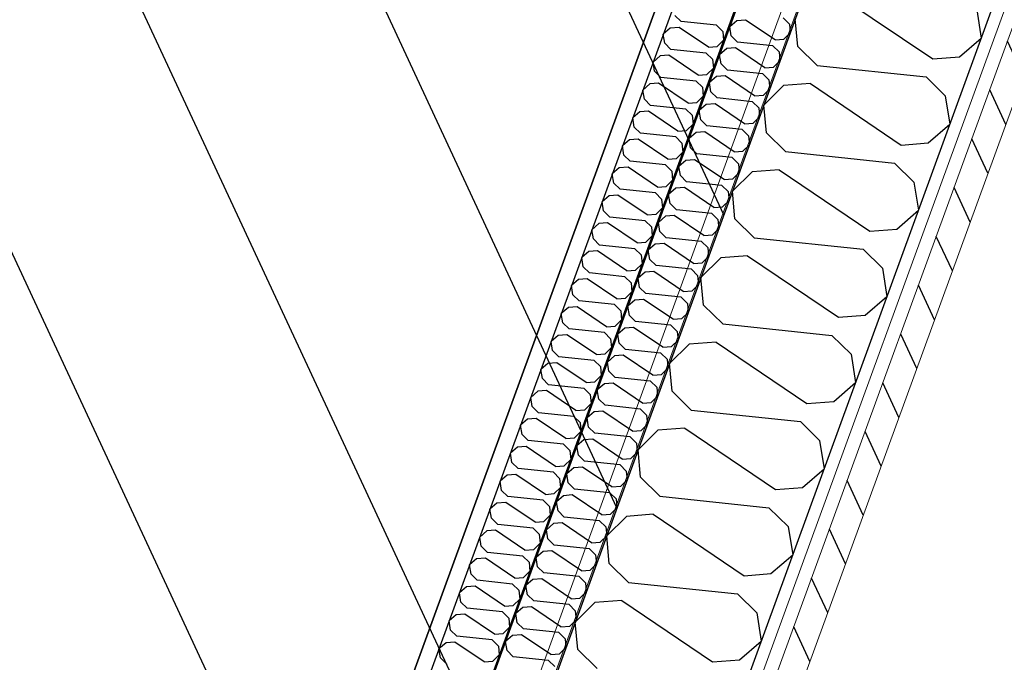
# Model space of a CAD drawing. Header units: millimetres. Extents: x 112481703 to 112588235, y 1264638581 to 1264713486.
# Tile 273 of 487: x 112579787 to 112580590, y 1264671187 to 1264671712. Entities that reach past the tile are written whole.
import ezdxf

# ---------------------------------------------------------------- set-up
doc = ezdxf.new("R2010")
doc.units = ezdxf.units.MM
doc.header["$LTSCALE"] = 0.5
doc.header["$MEASUREMENT"] = 0
doc.linetypes.add('PLINE', pattern=[0])
for name, color, linetype, lineweight in [('235- Utvendig kledning og overflate', 7, 'Continuous', 0), ('236- Innvendig kledning og overflate', 7, 'Continuous', 0), ('262- Taktekking', 7, 'Continuous', 0)]:
    doc.layers.add(name, color=color, linetype=linetype, lineweight=lineweight)
for name, color, linetype in [('862- M___Nettoareal', 7, 'Continuous'), ('862- M___Nettoareal(Polylinje)', 7, 'Continuous'), ('LA_farge_dekke_asfalt2', 7, 'Continuous'), ('Yttervegger.A225', 7, 'Continuous'), ('Yttervegger.A225 (Skravur)', 7, 'Continuous')]:
    doc.layers.add(name, color=color, linetype=linetype)
pattern_1 = [(249.956, (112557650, 1264717795), (-81.357, 29.68231), [0, -50]), (249.956, (112557682.11, 1264717756.67), (-81.357, 29.68231), [0, -50])]

# ---------------------------------------------------------------- blocks, each defined once
blk = doc.blocks.new('Telefonsentral_6_3', base_point=(112578513.78, 1264671831.22))
at = {"layer": '862- M___Nettoareal(Polylinje)', "linetype": 'PLINE', "flags": 128}
blk.add_lwpolyline([(112576572.87, 1264671030.54), (112579644.84, 1264669909.76), (112580667.32, 1264672712.29), (112577596.28, 1264673832.72), (112577355.98, 1264673174.09), (112577355.04, 1264673174.43)], close=True, dxfattribs=at)
blk = doc.blocks.new('*X393', base_point=(112557650, 1264717795))
at = {"layer": 'Yttervegger.A225 (Skravur)', "linetype": 'PLINE'}
for p, q in [((112580457.73, 1264671730.16), (112580531.85, 1264671680.02)), ((112580567.83, 1264671720.13), (112580571.54, 1264671697.01)), ((112580421.75, 1264671690.05), (112580419.67, 1264671712.57)), ((112580553.81, 1264671681.72), (112580571.54, 1264671697.01)), ((112580437.46, 1264671674.61), (112580421.75, 1264671690.05)), ((112580531.85, 1264671680.02), (112580553.81, 1264671681.72)), ((112580437.46, 1264671674.61), (112580526.46, 1264671665.24)), ((112580526.46, 1264671665.24), (112580542.17, 1264671649.8)), ((112580410.11, 1264671658.13), (112580394.01, 1264671642.24)), ((112580432.07, 1264671659.83), (112580410.11, 1264671658.13)), ((112580432.07, 1264671659.83), (112580506.19, 1264671609.68)), ((112580542.17, 1264671649.8), (112580545.88, 1264671626.68)), ((112580396.09, 1264671619.72), (112580394.01, 1264671642.24)), ((112580528.15, 1264671611.38), (112580545.88, 1264671626.68)), ((112580411.8, 1264671604.27), (112580396.09, 1264671619.72)), ((112580506.19, 1264671609.68), (112580528.15, 1264671611.38)), ((112580411.8, 1264671604.27), (112580500.8, 1264671594.91)), ((112580406.41, 1264671589.5), (112580384.45, 1264671587.8)), ((112580406.41, 1264671589.5), (112580480.53, 1264671539.35)), ((112580500.8, 1264671594.91), (112580516.51, 1264671579.47)), ((112580384.45, 1264671587.8), (112580368.35, 1264671571.91)), ((112580516.51, 1264671579.47), (112580520.22, 1264671556.35)), ((112580370.43, 1264671549.38), (112580368.35, 1264671571.91)), ((112580386.14, 1264671533.94), (112580370.43, 1264671549.38)), ((112580502.49, 1264671541.05), (112580520.22, 1264671556.35)), ((112580480.53, 1264671539.35), (112580502.49, 1264671541.05)), ((112580386.14, 1264671533.94), (112580475.14, 1264671524.58)), ((112580475.14, 1264671524.58), (112580490.85, 1264671509.13)), ((112580358.79, 1264671517.47), (112580342.69, 1264671501.57)), ((112580380.75, 1264671519.16), (112580358.79, 1264671517.47)), ((112580380.75, 1264671519.16), (112580454.87, 1264671469.02)), ((112580490.85, 1264671509.13), (112580494.56, 1264671486.01)), ((112580344.77, 1264671479.05), (112580342.69, 1264671501.57)), ((112580476.83, 1264671470.72), (112580494.56, 1264671486.01)), ((112580360.48, 1264671463.61), (112580344.77, 1264671479.05)), ((112580454.87, 1264671469.02), (112580476.83, 1264671470.72)), ((112580360.48, 1264671463.61), (112580449.48, 1264671454.24)), ((112580449.48, 1264671454.24), (112580465.19, 1264671438.8)), ((112580333.13, 1264671447.13), (112580317.03, 1264671431.24)), ((112580355.09, 1264671448.83), (112580333.13, 1264671447.13)), ((112580355.09, 1264671448.83), (112580429.21, 1264671398.69)), ((112580465.19, 1264671438.8), (112580468.9, 1264671415.68)), ((112580319.11, 1264671408.72), (112580317.03, 1264671431.24)), ((112580451.17, 1264671400.39), (112580468.9, 1264671415.68)), ((112580334.82, 1264671393.28), (112580319.11, 1264671408.72)), ((112580429.21, 1264671398.69), (112580451.17, 1264671400.39)), ((112580334.82, 1264671393.28), (112580423.82, 1264671383.91)), ((112580423.82, 1264671383.91), (112580439.53, 1264671368.47)), ((112580307.47, 1264671376.8), (112580291.37, 1264671360.91)), ((112580329.43, 1264671378.5), (112580307.47, 1264671376.8)), ((112580329.43, 1264671378.5), (112580403.55, 1264671328.35)), ((112580439.53, 1264671368.47), (112580443.24, 1264671345.35)), ((112580293.45, 1264671338.39), (112580291.37, 1264671360.91)), ((112580425.51, 1264671330.05), (112580443.24, 1264671345.35)), ((112580309.16, 1264671322.94), (112580293.45, 1264671338.39)), ((112580403.55, 1264671328.35), (112580425.51, 1264671330.05)), ((112580309.16, 1264671322.94), (112580398.16, 1264671313.58)), ((112580303.77, 1264671308.17), (112580281.81, 1264671306.47)), ((112580303.77, 1264671308.17), (112580377.89, 1264671258.02)), ((112580398.16, 1264671313.58), (112580413.87, 1264671298.14)), ((112580281.81, 1264671306.47), (112580265.71, 1264671290.58)), ((112580413.87, 1264671298.14), (112580417.58, 1264671275.02)), ((112580267.79, 1264671268.05), (112580265.71, 1264671290.58)), ((112580283.5, 1264671252.61), (112580267.79, 1264671268.05)), ((112580399.85, 1264671259.72), (112580417.58, 1264671275.02)), ((112580377.89, 1264671258.02), (112580399.85, 1264671259.72)), ((112580283.5, 1264671252.61), (112580372.5, 1264671243.25)), ((112580372.5, 1264671243.25), (112580388.21, 1264671227.8)), ((112580256.15, 1264671236.14), (112580240.05, 1264671220.24)), ((112580278.11, 1264671237.83), (112580256.15, 1264671236.14)), ((112580278.11, 1264671237.83), (112580352.23, 1264671187.69)), ((112580388.21, 1264671227.8), (112580391.92, 1264671204.68)), ((112580242.13, 1264671197.72), (112580240.05, 1264671220.24)), ((112580374.19, 1264671189.39), (112580391.92, 1264671204.68)), ((112580257.84, 1264671182.28), (112580242.13, 1264671197.72)), ((112580352.23, 1264671187.69), (112580374.19, 1264671189.39))]:
    blk.add_line(p, q, dxfattribs=at)
blk = doc.blocks.new('*X460', base_point=(112557650, 1264717795))
at = {"layer": 'Yttervegger.A225 (Skravur)', "linetype": 'PLINE'}
for p, q in [((112580326.52, 1264671710.5), (112580321.43, 1264671715.51)), ((112580355.39, 1264671707.46), (112580326.52, 1264671710.5)), ((112580317.65, 1264671705.16), (112580311.9, 1264671700.2)), ((112580324.77, 1264671705.71), (112580317.65, 1264671705.16)), ((112580348.81, 1264671689.45), (112580324.77, 1264671705.71)), ((112580355.39, 1264671707.46), (112580360.48, 1264671702.46)), ((112580360.48, 1264671702.46), (112580361.16, 1264671695.15)), ((112580313.11, 1264671692.7), (112580311.9, 1264671700.2)), ((112580355.94, 1264671690), (112580361.16, 1264671695.15)), ((112580318.2, 1264671687.69), (112580313.11, 1264671692.7)), ((112580347.07, 1264671684.65), (112580318.2, 1264671687.69)), ((112580348.81, 1264671689.45), (112580355.94, 1264671690)), ((112580309.33, 1264671682.35), (112580303.58, 1264671677.39)), ((112580304.78, 1264671669.89), (112580303.58, 1264671677.39)), ((112580316.45, 1264671682.9), (112580309.33, 1264671682.35)), ((112580340.49, 1264671666.64), (112580316.45, 1264671682.9)), ((112580347.07, 1264671684.65), (112580352.16, 1264671679.64)), ((112580352.16, 1264671679.64), (112580352.83, 1264671672.34)), ((112580309.88, 1264671664.88), (112580304.78, 1264671669.89)), ((112580347.61, 1264671667.19), (112580352.83, 1264671672.34)), ((112580338.74, 1264671661.84), (112580309.88, 1264671664.88)), ((112580338.74, 1264671661.84), (112580343.84, 1264671656.83)), ((112580340.49, 1264671666.64), (112580347.61, 1264671667.19)), ((112580301.01, 1264671659.54), (112580295.26, 1264671654.58)), ((112580296.46, 1264671647.08), (112580295.26, 1264671654.58)), ((112580308.13, 1264671660.09), (112580301.01, 1264671659.54)), ((112580332.17, 1264671643.82), (112580308.13, 1264671660.09)), ((112580343.84, 1264671656.83), (112580344.51, 1264671649.53)), ((112580301.56, 1264671642.07), (112580296.46, 1264671647.08)), ((112580339.29, 1264671644.38), (112580344.51, 1264671649.53)), ((112580299.81, 1264671637.28), (112580292.69, 1264671636.73)), ((112580323.85, 1264671621.01), (112580299.81, 1264671637.28)), ((112580330.42, 1264671639.03), (112580301.56, 1264671642.07)), ((112580330.42, 1264671639.03), (112580335.52, 1264671634.02)), ((112580332.17, 1264671643.82), (112580339.29, 1264671644.38)), ((112580292.69, 1264671636.73), (112580286.94, 1264671631.77)), ((112580288.14, 1264671624.27), (112580286.94, 1264671631.77)), ((112580335.52, 1264671634.02), (112580336.19, 1264671626.72)), ((112580293.23, 1264671619.26), (112580288.14, 1264671624.27)), ((112580323.85, 1264671621.01), (112580330.97, 1264671621.57)), ((112580330.97, 1264671621.57), (112580336.19, 1264671626.72)), ((112580284.36, 1264671613.92), (112580278.61, 1264671608.95)), ((112580291.49, 1264671614.47), (112580284.36, 1264671613.92)), ((112580315.52, 1264671598.2), (112580291.49, 1264671614.47)), ((112580322.1, 1264671616.22), (112580293.23, 1264671619.26)), ((112580322.1, 1264671616.22), (112580327.19, 1264671611.21)), ((112580279.82, 1264671601.46), (112580278.61, 1264671608.95)), ((112580327.19, 1264671611.21), (112580327.87, 1264671603.91)), ((112580284.91, 1264671596.45), (112580279.82, 1264671601.46)), ((112580315.52, 1264671598.2), (112580322.65, 1264671598.75)), ((112580322.65, 1264671598.75), (112580327.87, 1264671603.91)), ((112580276.04, 1264671591.11), (112580270.29, 1264671586.14)), ((112580283.16, 1264671591.66), (112580276.04, 1264671591.11)), ((112580307.2, 1264671575.39), (112580283.16, 1264671591.66)), ((112580313.78, 1264671593.41), (112580284.91, 1264671596.45)), ((112580313.78, 1264671593.41), (112580318.87, 1264671588.4)), ((112580271.5, 1264671578.65), (112580270.29, 1264671586.14)), ((112580314.33, 1264671575.94), (112580319.55, 1264671581.1)), ((112580318.87, 1264671588.4), (112580319.55, 1264671581.1)), ((112580276.59, 1264671573.64), (112580271.5, 1264671578.65)), ((112580305.45, 1264671570.6), (112580276.59, 1264671573.64)), ((112580307.2, 1264671575.39), (112580314.33, 1264671575.94)), ((112580267.72, 1264671568.29), (112580261.97, 1264671563.33)), ((112580274.84, 1264671568.85), (112580267.72, 1264671568.29)), ((112580298.88, 1264671552.58), (112580274.84, 1264671568.85)), ((112580305.45, 1264671570.6), (112580310.55, 1264671565.59)), ((112580310.55, 1264671565.59), (112580311.22, 1264671558.29)), ((112580263.17, 1264671555.84), (112580261.97, 1264671563.33)), ((112580306, 1264671553.13), (112580311.22, 1264671558.29)), ((112580268.27, 1264671550.83), (112580263.17, 1264671555.84)), ((112580297.13, 1264671547.79), (112580268.27, 1264671550.83)), ((112580298.88, 1264671552.58), (112580306, 1264671553.13)), ((112580259.4, 1264671545.48), (112580253.65, 1264671540.52)), ((112580254.85, 1264671533.03), (112580253.65, 1264671540.52)), ((112580266.52, 1264671546.04), (112580259.4, 1264671545.48)), ((112580290.56, 1264671529.77), (112580266.52, 1264671546.04)), ((112580297.13, 1264671547.79), (112580302.23, 1264671542.78)), ((112580302.23, 1264671542.78), (112580302.9, 1264671535.48)), ((112580259.95, 1264671528.02), (112580254.85, 1264671533.03)), ((112580297.68, 1264671530.32), (112580302.9, 1264671535.48)), ((112580288.81, 1264671524.98), (112580259.95, 1264671528.02)), ((112580288.81, 1264671524.98), (112580293.9, 1264671519.97)), ((112580290.56, 1264671529.77), (112580297.68, 1264671530.32)), ((112580251.07, 1264671522.67), (112580245.33, 1264671517.71)), ((112580246.53, 1264671510.21), (112580245.33, 1264671517.71)), ((112580258.2, 1264671523.22), (112580251.07, 1264671522.67)), ((112580282.24, 1264671506.96), (112580258.2, 1264671523.22)), ((112580293.9, 1264671519.97), (112580294.58, 1264671512.67)), ((112580251.62, 1264671505.21), (112580246.53, 1264671510.21)), ((112580289.36, 1264671507.51), (112580294.58, 1264671512.67)), ((112580249.88, 1264671500.41), (112580242.75, 1264671499.86)), ((112580273.91, 1264671484.15), (112580249.88, 1264671500.41)), ((112580280.49, 1264671502.17), (112580251.62, 1264671505.21)), ((112580280.49, 1264671502.17), (112580285.58, 1264671497.16)), ((112580282.24, 1264671506.96), (112580289.36, 1264671507.51)), ((112580242.75, 1264671499.86), (112580237, 1264671494.9)), ((112580238.21, 1264671487.4), (112580237, 1264671494.9)), ((112580285.58, 1264671497.16), (112580286.26, 1264671489.86)), ((112580243.3, 1264671482.4), (112580238.21, 1264671487.4)), ((112580273.91, 1264671484.15), (112580281.04, 1264671484.7)), ((112580281.04, 1264671484.7), (112580286.26, 1264671489.86)), ((112580234.43, 1264671477.05), (112580228.68, 1264671472.09)), ((112580241.55, 1264671477.6), (112580234.43, 1264671477.05)), ((112580265.59, 1264671461.34), (112580241.55, 1264671477.6)), ((112580272.17, 1264671479.36), (112580243.3, 1264671482.4)), ((112580272.17, 1264671479.36), (112580277.26, 1264671474.35)), ((112580229.88, 1264671464.59), (112580228.68, 1264671472.09)), ((112580277.26, 1264671474.35), (112580277.93, 1264671467.05)), ((112580234.98, 1264671459.59), (112580229.88, 1264671464.59)), ((112580265.59, 1264671461.34), (112580272.71, 1264671461.89)), ((112580272.71, 1264671461.89), (112580277.93, 1264671467.05)), ((112580226.11, 1264671454.24), (112580220.36, 1264671449.28)), ((112580233.23, 1264671454.79), (112580226.11, 1264671454.24)), ((112580257.27, 1264671438.53), (112580233.23, 1264671454.79)), ((112580263.84, 1264671456.55), (112580234.98, 1264671459.59)), ((112580263.84, 1264671456.55), (112580268.94, 1264671451.54)), ((112580221.56, 1264671441.78), (112580220.36, 1264671449.28)), ((112580264.39, 1264671439.08), (112580269.61, 1264671444.23)), ((112580268.94, 1264671451.54), (112580269.61, 1264671444.23)), ((112580226.66, 1264671436.77), (112580221.56, 1264671441.78)), ((112580255.52, 1264671433.74), (112580226.66, 1264671436.77)), ((112580257.27, 1264671438.53), (112580264.39, 1264671439.08)), ((112580217.79, 1264671431.43), (112580212.04, 1264671426.47)), ((112580224.91, 1264671431.98), (112580217.79, 1264671431.43)), ((112580248.95, 1264671415.72), (112580224.91, 1264671431.98)), ((112580255.52, 1264671433.74), (112580260.62, 1264671428.73)), ((112580260.62, 1264671428.73), (112580261.29, 1264671421.42)), ((112580213.24, 1264671418.97), (112580212.04, 1264671426.47)), ((112580256.07, 1264671416.27), (112580261.29, 1264671421.42)), ((112580218.33, 1264671413.96), (112580213.24, 1264671418.97)), ((112580247.2, 1264671410.93), (112580218.33, 1264671413.96)), ((112580248.95, 1264671415.72), (112580256.07, 1264671416.27)), ((112580209.46, 1264671408.62), (112580203.71, 1264671403.66)), ((112580216.59, 1264671409.17), (112580209.46, 1264671408.62)), ((112580240.62, 1264671392.91), (112580216.59, 1264671409.17)), ((112580247.2, 1264671410.93), (112580252.29, 1264671405.92)), ((112580252.29, 1264671405.92), (112580252.97, 1264671398.61)), ((112580204.92, 1264671396.16), (112580203.71, 1264671403.66)), ((112580210.01, 1264671391.15), (112580204.92, 1264671396.16)), ((112580247.75, 1264671393.46), (112580252.97, 1264671398.61)), ((112580238.88, 1264671388.12), (112580210.01, 1264671391.15)), ((112580238.88, 1264671388.12), (112580243.97, 1264671383.11)), ((112580240.62, 1264671392.91), (112580247.75, 1264671393.46)), ((112580201.14, 1264671385.81), (112580195.39, 1264671380.85)), ((112580196.6, 1264671373.35), (112580195.39, 1264671380.85)), ((112580208.26, 1264671386.36), (112580201.14, 1264671385.81)), ((112580232.3, 1264671370.1), (112580208.26, 1264671386.36)), ((112580243.97, 1264671383.11), (112580244.65, 1264671375.8)), ((112580201.69, 1264671368.34), (112580196.6, 1264671373.35)), ((112580239.43, 1264671370.65), (112580244.65, 1264671375.8)), ((112580230.55, 1264671365.31), (112580201.69, 1264671368.34)), ((112580230.55, 1264671365.31), (112580235.65, 1264671360.3)), ((112580232.3, 1264671370.1), (112580239.43, 1264671370.65)), ((112580192.82, 1264671363), (112580187.07, 1264671358.04)), ((112580188.27, 1264671350.54), (112580187.07, 1264671358.04)), ((112580199.94, 1264671363.55), (112580192.82, 1264671363)), ((112580223.98, 1264671347.29), (112580199.94, 1264671363.55)), ((112580235.65, 1264671360.3), (112580236.32, 1264671352.99)), ((112580193.37, 1264671345.53), (112580188.27, 1264671350.54)), ((112580223.98, 1264671347.29), (112580231.1, 1264671347.84)), ((112580231.1, 1264671347.84), (112580236.32, 1264671352.99)), ((112580184.5, 1264671340.19), (112580178.75, 1264671335.23)), ((112580191.62, 1264671340.74), (112580184.5, 1264671340.19)), ((112580215.66, 1264671324.48), (112580191.62, 1264671340.74)), ((112580222.23, 1264671342.49), (112580193.37, 1264671345.53)), ((112580222.23, 1264671342.49), (112580227.33, 1264671337.49)), ((112580179.95, 1264671327.73), (112580178.75, 1264671335.23)), ((112580227.33, 1264671337.49), (112580228, 1264671330.18)), ((112580185.05, 1264671322.72), (112580179.95, 1264671327.73)), ((112580215.66, 1264671324.48), (112580222.78, 1264671325.03)), ((112580222.78, 1264671325.03), (112580228, 1264671330.18)), ((112580176.17, 1264671317.38), (112580170.43, 1264671312.42)), ((112580183.3, 1264671317.93), (112580176.17, 1264671317.38)), ((112580207.34, 1264671301.67), (112580183.3, 1264671317.93)), ((112580213.91, 1264671319.68), (112580185.05, 1264671322.72)), ((112580213.91, 1264671319.68), (112580219, 1264671314.68)), ((112580171.63, 1264671304.92), (112580170.43, 1264671312.42)), ((112580214.46, 1264671302.22), (112580219.68, 1264671307.37)), ((112580219, 1264671314.68), (112580219.68, 1264671307.37)), ((112580176.72, 1264671299.91), (112580171.63, 1264671304.92)), ((112580205.59, 1264671296.87), (112580176.72, 1264671299.91)), ((112580207.34, 1264671301.67), (112580214.46, 1264671302.22)), ((112580167.85, 1264671294.57), (112580162.1, 1264671289.61)), ((112580174.98, 1264671295.12), (112580167.85, 1264671294.57)), ((112580199.01, 1264671278.86), (112580174.98, 1264671295.12)), ((112580205.59, 1264671296.87), (112580210.68, 1264671291.87)), ((112580210.68, 1264671291.87), (112580211.36, 1264671284.56)), ((112580163.31, 1264671282.11), (112580162.1, 1264671289.61)), ((112580206.14, 1264671279.41), (112580211.36, 1264671284.56)), ((112580168.4, 1264671277.1), (112580163.31, 1264671282.11)), ((112580197.27, 1264671274.06), (112580168.4, 1264671277.1)), ((112580199.01, 1264671278.86), (112580206.14, 1264671279.41)), ((112580159.53, 1264671271.76), (112580153.78, 1264671266.8)), ((112580166.65, 1264671272.31), (112580159.53, 1264671271.76)), ((112580190.69, 1264671256.05), (112580166.65, 1264671272.31)), ((112580197.27, 1264671274.06), (112580202.36, 1264671269.05)), ((112580202.36, 1264671269.05), (112580203.03, 1264671261.75)), ((112580154.99, 1264671259.3), (112580153.78, 1264671266.8)), ((112580160.08, 1264671254.29), (112580154.99, 1264671259.3)), ((112580197.81, 1264671256.6), (112580203.03, 1264671261.75)), ((112580188.94, 1264671251.25), (112580160.08, 1264671254.29)), ((112580188.94, 1264671251.25), (112580194.04, 1264671246.24)), ((112580190.69, 1264671256.05), (112580197.81, 1264671256.6)), ((112580151.21, 1264671248.95), (112580145.46, 1264671243.99)), ((112580146.66, 1264671236.49), (112580145.46, 1264671243.99)), ((112580158.33, 1264671249.5), (112580151.21, 1264671248.95)), ((112580182.37, 1264671233.23), (112580158.33, 1264671249.5)), ((112580194.04, 1264671246.24), (112580194.71, 1264671238.94)), ((112580151.76, 1264671231.48), (112580146.66, 1264671236.49)), ((112580189.49, 1264671233.79), (112580194.71, 1264671238.94)), ((112580180.62, 1264671228.44), (112580151.76, 1264671231.48)), ((112580180.62, 1264671228.44), (112580185.72, 1264671223.43)), ((112580182.37, 1264671233.23), (112580189.49, 1264671233.79)), ((112580142.89, 1264671226.14), (112580137.14, 1264671221.18)), ((112580138.34, 1264671213.68), (112580137.14, 1264671221.18)), ((112580150.01, 1264671226.69), (112580142.89, 1264671226.14)), ((112580174.05, 1264671210.42), (112580150.01, 1264671226.69)), ((112580185.72, 1264671223.43), (112580186.39, 1264671216.13)), ((112580143.43, 1264671208.67), (112580138.34, 1264671213.68)), ((112580174.05, 1264671210.42), (112580181.17, 1264671210.98)), ((112580181.17, 1264671210.98), (112580186.39, 1264671216.13)), ((112580134.56, 1264671203.33), (112580128.81, 1264671198.36)), ((112580141.69, 1264671203.88), (112580134.56, 1264671203.33)), ((112580165.73, 1264671187.61), (112580141.69, 1264671203.88)), ((112580172.3, 1264671205.63), (112580143.43, 1264671208.67)), ((112580172.3, 1264671205.63), (112580177.39, 1264671200.62)), ((112580130.02, 1264671190.87), (112580128.81, 1264671198.36)), ((112580177.39, 1264671200.62), (112580178.07, 1264671193.32)), ((112580135.11, 1264671185.86), (112580130.02, 1264671190.87)), ((112580165.73, 1264671187.61), (112580172.85, 1264671188.16)), ((112580172.85, 1264671188.16), (112580178.07, 1264671193.32))]:
    blk.add_line(p, q, dxfattribs=at)
blk = doc.blocks.new('*X477', base_point=(112557650, 1264717795))
at = {"layer": 'Yttervegger.A225 (Skravur)', "linetype": 'PLINE'}
for p, q in [((112580372.01, 1264671711.17), (112580366.26, 1264671706.21)), ((112580379.13, 1264671711.73), (112580372.01, 1264671711.17)), ((112580403.17, 1264671695.46), (112580379.13, 1264671711.73)), ((112580409.74, 1264671713.48), (112580414.84, 1264671708.47)), ((112580367.46, 1264671698.72), (112580366.26, 1264671706.21)), ((112580414.84, 1264671708.47), (112580415.51, 1264671701.17)), ((112580372.56, 1264671693.71), (112580367.46, 1264671698.72)), ((112580401.42, 1264671690.67), (112580372.56, 1264671693.71)), ((112580403.17, 1264671695.46), (112580410.29, 1264671696.01)), ((112580410.29, 1264671696.01), (112580415.51, 1264671701.17)), ((112580363.68, 1264671688.36), (112580357.94, 1264671683.4)), ((112580370.81, 1264671688.91), (112580363.68, 1264671688.36)), ((112580394.85, 1264671672.65), (112580370.81, 1264671688.91)), ((112580401.42, 1264671690.67), (112580406.51, 1264671685.66)), ((112580406.51, 1264671685.66), (112580407.19, 1264671678.36)), ((112580359.14, 1264671675.9), (112580357.94, 1264671683.4)), ((112580401.97, 1264671673.2), (112580407.19, 1264671678.36)), ((112580364.23, 1264671670.9), (112580359.14, 1264671675.9)), ((112580393.1, 1264671667.86), (112580364.23, 1264671670.9)), ((112580394.85, 1264671672.65), (112580401.97, 1264671673.2)), ((112580355.36, 1264671665.55), (112580349.61, 1264671660.59)), ((112580362.48, 1264671666.1), (112580355.36, 1264671665.55)), ((112580386.52, 1264671649.84), (112580362.48, 1264671666.1)), ((112580393.1, 1264671667.86), (112580398.19, 1264671662.85)), ((112580398.19, 1264671662.85), (112580398.87, 1264671655.55)), ((112580350.82, 1264671653.09), (112580349.61, 1264671660.59)), ((112580355.91, 1264671648.09), (112580350.82, 1264671653.09)), ((112580393.65, 1264671650.39), (112580398.87, 1264671655.55)), ((112580384.78, 1264671645.05), (112580355.91, 1264671648.09)), ((112580384.78, 1264671645.05), (112580389.87, 1264671640.04)), ((112580386.52, 1264671649.84), (112580393.65, 1264671650.39)), ((112580347.04, 1264671642.74), (112580341.29, 1264671637.78)), ((112580342.49, 1264671630.28), (112580341.29, 1264671637.78)), ((112580354.16, 1264671643.29), (112580347.04, 1264671642.74)), ((112580378.2, 1264671627.03), (112580354.16, 1264671643.29)), ((112580389.87, 1264671640.04), (112580390.54, 1264671632.74)), ((112580347.59, 1264671625.28), (112580342.49, 1264671630.28)), ((112580385.32, 1264671627.58), (112580390.54, 1264671632.74)), ((112580376.45, 1264671622.24), (112580347.59, 1264671625.28)), ((112580376.45, 1264671622.24), (112580381.55, 1264671617.23)), ((112580378.2, 1264671627.03), (112580385.32, 1264671627.58)), ((112580338.72, 1264671619.93), (112580332.97, 1264671614.97)), ((112580334.17, 1264671607.47), (112580332.97, 1264671614.97)), ((112580345.84, 1264671620.48), (112580338.72, 1264671619.93)), ((112580369.88, 1264671604.22), (112580345.84, 1264671620.48)), ((112580381.55, 1264671617.23), (112580382.22, 1264671609.92)), ((112580339.27, 1264671602.46), (112580334.17, 1264671607.47)), ((112580369.88, 1264671604.22), (112580377, 1264671604.77)), ((112580377, 1264671604.77), (112580382.22, 1264671609.92)), ((112580330.4, 1264671597.12), (112580324.65, 1264671592.16)), ((112580337.52, 1264671597.67), (112580330.4, 1264671597.12)), ((112580361.56, 1264671581.41), (112580337.52, 1264671597.67)), ((112580368.13, 1264671599.43), (112580339.27, 1264671602.46)), ((112580368.13, 1264671599.43), (112580373.22, 1264671594.42)), ((112580325.85, 1264671584.66), (112580324.65, 1264671592.16)), ((112580373.22, 1264671594.42), (112580373.9, 1264671587.11)), ((112580330.94, 1264671579.65), (112580325.85, 1264671584.66)), ((112580361.56, 1264671581.41), (112580368.68, 1264671581.96)), ((112580368.68, 1264671581.96), (112580373.9, 1264671587.11)), ((112580322.07, 1264671574.31), (112580316.32, 1264671569.35)), ((112580329.2, 1264671574.86), (112580322.07, 1264671574.31)), ((112580353.23, 1264671558.6), (112580329.2, 1264671574.86)), ((112580359.81, 1264671576.62), (112580330.94, 1264671579.65)), ((112580359.81, 1264671576.62), (112580364.9, 1264671571.61)), ((112580317.53, 1264671561.85), (112580316.32, 1264671569.35)), ((112580364.9, 1264671571.61), (112580365.58, 1264671564.3)), ((112580322.62, 1264671556.84), (112580317.53, 1264671561.85)), ((112580351.49, 1264671553.81), (112580322.62, 1264671556.84)), ((112580353.23, 1264671558.6), (112580360.36, 1264671559.15)), ((112580360.36, 1264671559.15), (112580365.58, 1264671564.3)), ((112580313.75, 1264671551.5), (112580308, 1264671546.54)), ((112580320.87, 1264671552.05), (112580313.75, 1264671551.5)), ((112580344.91, 1264671535.79), (112580320.87, 1264671552.05)), ((112580351.49, 1264671553.81), (112580356.58, 1264671548.8)), ((112580356.58, 1264671548.8), (112580357.26, 1264671541.49)), ((112580309.21, 1264671539.04), (112580308, 1264671546.54)), ((112580352.04, 1264671536.34), (112580357.26, 1264671541.49)), ((112580314.3, 1264671534.03), (112580309.21, 1264671539.04)), ((112580343.16, 1264671531), (112580314.3, 1264671534.03)), ((112580344.91, 1264671535.79), (112580352.04, 1264671536.34)), ((112580305.43, 1264671528.69), (112580299.68, 1264671523.73)), ((112580312.55, 1264671529.24), (112580305.43, 1264671528.69)), ((112580336.59, 1264671512.98), (112580312.55, 1264671529.24)), ((112580343.16, 1264671531), (112580348.26, 1264671525.99)), ((112580348.26, 1264671525.99), (112580348.93, 1264671518.68)), ((112580300.88, 1264671516.23), (112580299.68, 1264671523.73)), ((112580343.71, 1264671513.53), (112580348.93, 1264671518.68)), ((112580305.98, 1264671511.22), (112580300.88, 1264671516.23)), ((112580334.84, 1264671508.19), (112580305.98, 1264671511.22)), ((112580336.59, 1264671512.98), (112580343.71, 1264671513.53)), ((112580297.11, 1264671505.88), (112580291.36, 1264671500.92)), ((112580292.56, 1264671493.42), (112580291.36, 1264671500.92)), ((112580304.23, 1264671506.43), (112580297.11, 1264671505.88)), ((112580328.27, 1264671490.17), (112580304.23, 1264671506.43)), ((112580334.84, 1264671508.19), (112580339.94, 1264671503.18)), ((112580339.94, 1264671503.18), (112580340.61, 1264671495.87)), ((112580297.66, 1264671488.41), (112580292.56, 1264671493.42)), ((112580335.39, 1264671490.72), (112580340.61, 1264671495.87)), ((112580326.52, 1264671485.37), (112580297.66, 1264671488.41)), ((112580326.52, 1264671485.37), (112580331.61, 1264671480.37)), ((112580328.27, 1264671490.17), (112580335.39, 1264671490.72)), ((112580288.78, 1264671483.07), (112580283.04, 1264671478.11)), ((112580284.24, 1264671470.61), (112580283.04, 1264671478.11)), ((112580295.91, 1264671483.62), (112580288.78, 1264671483.07)), ((112580319.95, 1264671467.36), (112580295.91, 1264671483.62)), ((112580331.61, 1264671480.37), (112580332.29, 1264671473.06)), ((112580289.33, 1264671465.6), (112580284.24, 1264671470.61)), ((112580327.07, 1264671467.91), (112580332.29, 1264671473.06)), ((112580280.46, 1264671460.26), (112580274.71, 1264671455.3)), ((112580287.58, 1264671460.81), (112580280.46, 1264671460.26)), ((112580311.62, 1264671444.55), (112580287.58, 1264671460.81)), ((112580318.2, 1264671462.56), (112580289.33, 1264671465.6)), ((112580318.2, 1264671462.56), (112580323.29, 1264671457.56)), ((112580319.95, 1264671467.36), (112580327.07, 1264671467.91)), ((112580275.92, 1264671447.8), (112580274.71, 1264671455.3)), ((112580323.29, 1264671457.56), (112580323.97, 1264671450.25)), ((112580281.01, 1264671442.79), (112580275.92, 1264671447.8)), ((112580311.62, 1264671444.55), (112580318.75, 1264671445.1)), ((112580318.75, 1264671445.1), (112580323.97, 1264671450.25)), ((112580272.14, 1264671437.45), (112580266.39, 1264671432.49)), ((112580279.26, 1264671438), (112580272.14, 1264671437.45)), ((112580303.3, 1264671421.74), (112580279.26, 1264671438)), ((112580309.88, 1264671439.75), (112580281.01, 1264671442.79)), ((112580309.88, 1264671439.75), (112580314.97, 1264671434.75)), ((112580267.59, 1264671424.99), (112580266.39, 1264671432.49)), ((112580314.97, 1264671434.75), (112580315.64, 1264671427.44)), ((112580272.69, 1264671419.98), (112580267.59, 1264671424.99)), ((112580301.55, 1264671416.94), (112580272.69, 1264671419.98)), ((112580303.3, 1264671421.74), (112580310.42, 1264671422.29)), ((112580310.42, 1264671422.29), (112580315.64, 1264671427.44)), ((112580263.82, 1264671414.64), (112580258.07, 1264671409.68)), ((112580270.94, 1264671415.19), (112580263.82, 1264671414.64)), ((112580294.98, 1264671398.92), (112580270.94, 1264671415.19)), ((112580301.55, 1264671416.94), (112580306.65, 1264671411.93)), ((112580306.65, 1264671411.93), (112580307.32, 1264671404.63)), ((112580259.27, 1264671402.18), (112580258.07, 1264671409.68)), ((112580302.1, 1264671399.48), (112580307.32, 1264671404.63)), ((112580264.37, 1264671397.17), (112580259.27, 1264671402.18)), ((112580293.23, 1264671394.13), (112580264.37, 1264671397.17)), ((112580294.98, 1264671398.92), (112580302.1, 1264671399.48)), ((112580255.5, 1264671391.83), (112580249.75, 1264671386.87)), ((112580262.62, 1264671392.38), (112580255.5, 1264671391.83)), ((112580286.66, 1264671376.11), (112580262.62, 1264671392.38)), ((112580293.23, 1264671394.13), (112580298.33, 1264671389.12)), ((112580298.33, 1264671389.12), (112580299, 1264671381.82)), ((112580250.95, 1264671379.37), (112580249.75, 1264671386.87)), ((112580293.78, 1264671376.67), (112580299, 1264671381.82)), ((112580256.04, 1264671374.36), (112580250.95, 1264671379.37)), ((112580284.91, 1264671371.32), (112580256.04, 1264671374.36)), ((112580286.66, 1264671376.11), (112580293.78, 1264671376.67)), ((112580247.17, 1264671369.02), (112580241.42, 1264671364.05)), ((112580242.63, 1264671356.56), (112580241.42, 1264671364.05)), ((112580254.3, 1264671369.57), (112580247.17, 1264671369.02)), ((112580278.33, 1264671353.3), (112580254.3, 1264671369.57)), ((112580284.91, 1264671371.32), (112580290, 1264671366.31)), ((112580290, 1264671366.31), (112580290.68, 1264671359.01)), ((112580247.72, 1264671351.55), (112580242.63, 1264671356.56)), ((112580285.46, 1264671353.85), (112580290.68, 1264671359.01)), ((112580276.59, 1264671348.51), (112580247.72, 1264671351.55)), ((112580276.59, 1264671348.51), (112580281.68, 1264671343.5)), ((112580278.33, 1264671353.3), (112580285.46, 1264671353.85)), ((112580238.85, 1264671346.21), (112580233.1, 1264671341.24)), ((112580234.31, 1264671333.75), (112580233.1, 1264671341.24)), ((112580245.97, 1264671346.76), (112580238.85, 1264671346.21)), ((112580270.01, 1264671330.49), (112580245.97, 1264671346.76)), ((112580281.68, 1264671343.5), (112580282.36, 1264671336.2)), ((112580239.4, 1264671328.74), (112580234.31, 1264671333.75)), ((112580277.14, 1264671331.04), (112580282.36, 1264671336.2)), ((112580237.65, 1264671323.95), (112580230.53, 1264671323.39)), ((112580261.69, 1264671307.68), (112580237.65, 1264671323.95)), ((112580268.26, 1264671325.7), (112580239.4, 1264671328.74)), ((112580268.26, 1264671325.7), (112580273.36, 1264671320.69)), ((112580270.01, 1264671330.49), (112580277.14, 1264671331.04)), ((112580230.53, 1264671323.39), (112580224.78, 1264671318.43)), ((112580225.98, 1264671310.94), (112580224.78, 1264671318.43)), ((112580273.36, 1264671320.69), (112580274.03, 1264671313.39)), ((112580231.08, 1264671305.93), (112580225.98, 1264671310.94)), ((112580261.69, 1264671307.68), (112580268.81, 1264671308.23)), ((112580268.81, 1264671308.23), (112580274.03, 1264671313.39)), ((112580222.21, 1264671300.58), (112580216.46, 1264671295.62)), ((112580229.33, 1264671301.14), (112580222.21, 1264671300.58)), ((112580253.37, 1264671284.87), (112580229.33, 1264671301.14)), ((112580259.94, 1264671302.89), (112580231.08, 1264671305.93)), ((112580259.94, 1264671302.89), (112580265.04, 1264671297.88)), ((112580217.66, 1264671288.13), (112580216.46, 1264671295.62)), ((112580265.04, 1264671297.88), (112580265.71, 1264671290.58)), ((112580222.76, 1264671283.12), (112580217.66, 1264671288.13)), ((112580253.37, 1264671284.87), (112580260.49, 1264671285.42)), ((112580260.49, 1264671285.42), (112580265.71, 1264671290.58)), ((112580213.88, 1264671277.77), (112580208.14, 1264671272.81)), ((112580221.01, 1264671278.32), (112580213.88, 1264671277.77)), ((112580245.05, 1264671262.06), (112580221.01, 1264671278.32)), ((112580251.62, 1264671280.08), (112580222.76, 1264671283.12)), ((112580251.62, 1264671280.08), (112580256.71, 1264671275.07)), ((112580209.34, 1264671265.32), (112580208.14, 1264671272.81)), ((112580252.17, 1264671262.61), (112580257.39, 1264671267.77)), ((112580256.71, 1264671275.07), (112580257.39, 1264671267.77)), ((112580214.43, 1264671260.31), (112580209.34, 1264671265.32)), ((112580243.3, 1264671257.27), (112580214.43, 1264671260.31)), ((112580245.05, 1264671262.06), (112580252.17, 1264671262.61)), ((112580205.56, 1264671254.96), (112580199.81, 1264671250)), ((112580212.69, 1264671255.51), (112580205.56, 1264671254.96)), ((112580236.72, 1264671239.25), (112580212.69, 1264671255.51)), ((112580243.3, 1264671257.27), (112580248.39, 1264671252.26)), ((112580248.39, 1264671252.26), (112580249.07, 1264671244.96)), ((112580201.02, 1264671242.5), (112580199.81, 1264671250)), ((112580243.85, 1264671239.8), (112580249.07, 1264671244.96)), ((112580206.11, 1264671237.5), (112580201.02, 1264671242.5)), ((112580234.98, 1264671234.46), (112580206.11, 1264671237.5)), ((112580236.72, 1264671239.25), (112580243.85, 1264671239.8)), ((112580197.24, 1264671232.15), (112580191.49, 1264671227.19)), ((112580192.69, 1264671219.69), (112580191.49, 1264671227.19)), ((112580204.36, 1264671232.7), (112580197.24, 1264671232.15)), ((112580228.4, 1264671216.44), (112580204.36, 1264671232.7)), ((112580234.98, 1264671234.46), (112580240.07, 1264671229.45)), ((112580240.07, 1264671229.45), (112580240.74, 1264671222.15)), ((112580197.79, 1264671214.69), (112580192.69, 1264671219.69)), ((112580235.52, 1264671216.99), (112580240.74, 1264671222.15)), ((112580226.65, 1264671211.65), (112580197.79, 1264671214.69)), ((112580226.65, 1264671211.65), (112580231.75, 1264671206.64)), ((112580228.4, 1264671216.44), (112580235.52, 1264671216.99)), ((112580188.92, 1264671209.34), (112580183.17, 1264671204.38)), ((112580184.37, 1264671196.88), (112580183.17, 1264671204.38)), ((112580196.04, 1264671209.89), (112580188.92, 1264671209.34)), ((112580220.08, 1264671193.63), (112580196.04, 1264671209.89)), ((112580231.75, 1264671206.64), (112580232.42, 1264671199.33)), ((112580189.47, 1264671191.88), (112580184.37, 1264671196.88)), ((112580227.2, 1264671194.18), (112580232.42, 1264671199.33)), ((112580218.33, 1264671188.84), (112580189.47, 1264671191.88)), ((112580218.33, 1264671188.84), (112580223.43, 1264671183.83)), ((112580220.08, 1264671193.63), (112580227.2, 1264671194.18))]:
    blk.add_line(p, q, dxfattribs=at)

msp = doc.modelspace()

# ---------------------------------------------------------------- hatches: boundary and pattern name
at = {"layer": '262- Taktekking', "linetype": 'Continuous'}
h = msp.add_hatch(dxfattribs=at)
h.set_pattern_fill('Membran', color=256, style=0, pattern_type=2)
h.set_pattern_definition([(249.95599, (112557650, 1264717795), (-65.76007, 23.99193), [])])
h.paths.add_polyline_path([(112579682.18, 1264669831.21), (112580730.02, 1264672703.25), (112580729.08, 1264672703.59), (112579681.24, 1264669831.55)])
at = {"layer": 'LA_farge_dekke_asfalt2', "linetype": 'Continuous'}
h = msp.add_hatch(dxfattribs=at)
h.set_pattern_fill('Murverk', color=256, style=0, pattern_type=2)
h.set_pattern_definition([(294.956, (112557650, 1264717795), (163.1938, 75.94596), [])])
h.paths.add_polyline_path([(112562670.28, 1264672618.44), (112565507.41, 1264680394.81), (112573384.41, 1264677520.97), (112579262.36, 1264693631.99), (112587341.37, 1264690684.44), (112579714.93, 1264669780.94), (112576475.27, 1264670962.9), (112575386.63, 1264667979.01)])
at = {"layer": 'Yttervegger.A225 (Skravur)', "linetype": 'Continuous'}
h = msp.add_hatch(dxfattribs=at)
h.set_pattern_fill('Prikker_tett', color=256, style=0, pattern_type=2)
h.set_pattern_definition(pattern_1)
h.paths.add_polyline_path([(112579808.18, 1264669575.53), (112580972.55, 1264672766.98), (112580963.16, 1264672770.41), (112579798.79, 1264669578.96)])
h = msp.add_hatch(dxfattribs=at)
h.set_pattern_fill('Skrålinjer_1', color=256, style=0, pattern_type=2)
h.set_pattern_definition([(114.95599, (112557650, 1264717795), (27.198964, 12.65766), [])])
h.paths.add_polyline_path([(112579831.99, 1264669544.5), (112581003.55, 1264672755.67), (112580982.88, 1264672763.21), (112579811.32, 1264669552.04)])
h = msp.add_hatch(dxfattribs=at)
h.set_pattern_fill('Prikker_tett', color=256, style=0, pattern_type=2)
h.set_pattern_definition(pattern_1)
h.paths.add_polyline_path([(112579657.05, 1264669905.31), (112580679.53, 1264672707.83), (112580667.32, 1264672712.29), (112579644.84, 1264669909.76)])
msp.add_hatch(color=256, dxfattribs=at).paths.add_polyline_path([(112580774.17, 1264672687.14), (112579709.88, 1264669770.01), (112579710.82, 1264669769.66), (112580775.11, 1264672686.8)])
h = msp.add_hatch(dxfattribs=at)
h.set_pattern_fill('Prikker_tett', color=256, style=0, pattern_type=2)
h.set_pattern_definition(pattern_1)
h.paths.add_polyline_path([(112580758.44, 1264672679.04), (112579702.72, 1264669785.39), (112579713.99, 1264669781.28), (112580769.71, 1264672674.93)])

# ---------------------------------------------------------------- linework, layer by layer
at = {"layer": '235- Utvendig kledning og overflate', "linetype": 'PLINE'}
for p, q in [((112579808.18, 1264669575.53), (112580972.55, 1264672766.98)), ((112579815.09, 1264669562.37), (112580982.88, 1264672763.21))]:
    msp.add_line(p, q, dxfattribs=at)
at = {"layer": '235- Utvendig kledning og overflate', "linetype": 'PLINE', "flags": 128}
msp.add_lwpolyline([(112579831.99, 1264669544.5), (112581003.55, 1264672755.67)], dxfattribs=at)
at = {"layer": '236- Innvendig kledning og overflate', "linetype": 'PLINE'}
msp.add_line((112580774.17, 1264672687.14), (112579713.99, 1264669781.28), dxfattribs=at)
at = {"layer": '236- Innvendig kledning og overflate', "linetype": 'PLINE', "flags": 128}
for points in [[(112579710.48, 1264669768.72), (112580775.11, 1264672686.8)], [(112580758.44, 1264672679.04), (112579702.72, 1264669785.39)]]:
    msp.add_lwpolyline(points, dxfattribs=at)
at = {"layer": 'Yttervegger.A225', "linetype": 'PLINE'}
for p, q in [((112580683.98, 1264672720.04), (112579652.6, 1264669893.09)), ((112580729.08, 1264672703.59), (112579681.24, 1264669831.55)), ((112580730.02, 1264672703.25), (112579681.84, 1264669830.27)), ((112580775.11, 1264672686.8), (112579710.82, 1264669769.66)), ((112579849.51, 1264669718), (112580914.14, 1264672636.07))]:
    msp.add_line(p, q, dxfattribs=at)
at = {"layer": 'Yttervegger.A225', "linetype": 'PLINE', "flags": 128}
msp.add_lwpolyline([(112580667.32, 1264672712.29), (112579644.84, 1264669909.76)], dxfattribs=at)

# ---------------------------------------------------------------- block references
at = {"layer": '862- M___Nettoareal', "linetype": 'Continuous'}
msp.add_blockref('Telefonsentral_6_3', (112578513.78, 1264671831.22), dxfattribs=at)
at = {"layer": 'Yttervegger.A225'}
for name in ['*X460', '*X477', '*X393']:
    msp.add_blockref(name, (112557650, 1264717795), dxfattribs=at)

doc.saveas('drawing.dxf')
